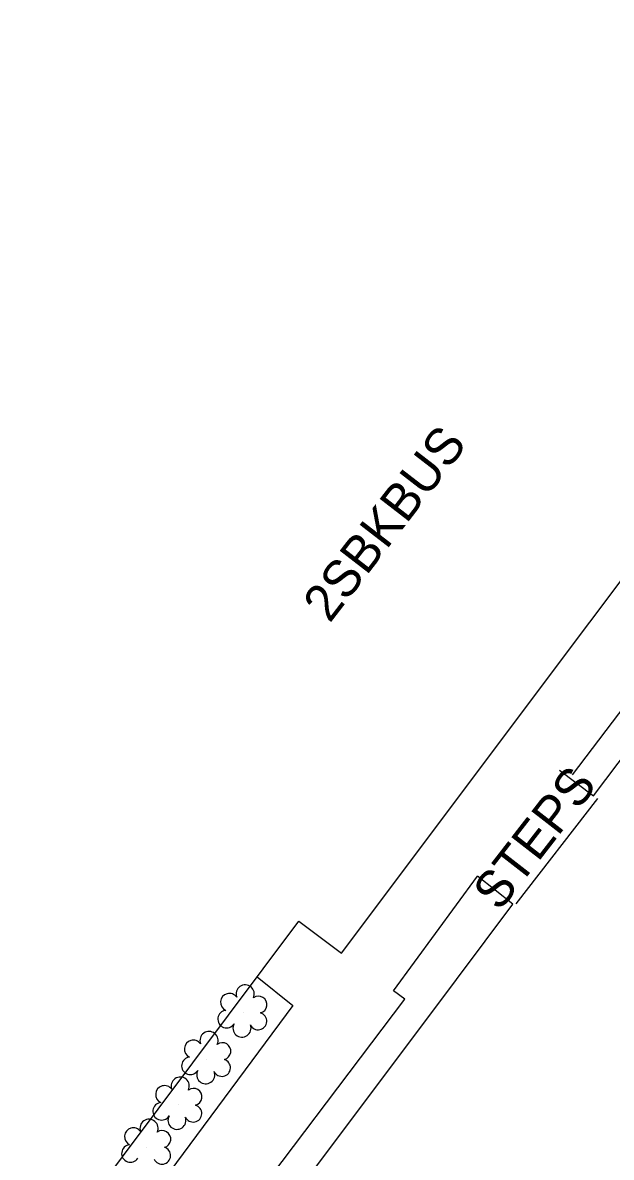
# Model space of a CAD drawing. Extents: x 2100323 to 2109811, y 740376 to 749755.
# Drawn here: x 2106572.8 to 2106637, y 745495.2 to 745618.8 of the extents above; entities that cross this region are included whole.
import ezdxf

# ---------------------------------------------------------------- set-up
doc = ezdxf.new("R2010")
doc.units = 0
for name, color, linetype in [('Exist Building', 7, 'Continuous'), ('Exist Building Text', 7, 'Continuous'), ('Exist Horizontal Alignment', 7, 'Continuous'), ('Exist Other Culture Area Outline', 7, 'Continuous'), ('Exist Other Culture Area Outline Text', 7, 'Continuous'), ('Exist Right of Way Line', 7, 'Continuous'), ('Exist Vegetation Shrub CELL', 7, 'Continuous')]:
    doc.layers.add(name, color=color, linetype=linetype)

msp = doc.modelspace()

# ---------------------------------------------------------------- linework, layer by layer
at = {"layer": 'Exist Building'}
msp.add_lwpolyline([(2106502.76, 745797.59), (2106387.65, 745644.16), (2106445.25, 745600.95), (2106424.89, 745573.8), (2106532.16, 745493.32), (2106529.93, 745490.35), (2106543.07, 745480.49), (2106557.13, 745499.24), (2106576.02, 745485.07), (2106602.93, 745520.94), (2106607.58, 745517.45), (2106661.67, 745589.55), (2106638.02, 745607.29), (2106665.32, 745643.67), (2106544.31, 745734.45), (2106559.65, 745754.9)], close=True, dxfattribs=at)
for points in [[(2106631.32, 745537.38), (2106635.03, 745534.6), (2106674.58, 745586.91), (2106672.18, 745588.78), (2106669.68, 745585.49)], [(2106617.07, 745510.56), (2106626.24, 745522.81), (2106622.38, 745525.84)], [(2106545.18, 745470.83), (2106551.27, 745478.95), (2106578.12, 745458.67), (2106617.07, 745510.56)]]:
    msp.add_lwpolyline(points, dxfattribs=at)
at = {"layer": 'Exist Horizontal Alignment'}
msp.add_arc((2106414.2, 745675.83), 352, 302.9308, 342.9247, dxfattribs=at)
at = {"layer": 'Exist Other Culture Area Outline'}
for points in [[(2106632.73, 745536.89), (2106669.68, 745585.49)], [(2106626.6, 745522.83), (2106635.49, 745534.29)], [(2106614.45, 745512.46), (2106613.24, 745513.38), (2106622.38, 745525.84)], [(2106598.38, 745514.88), (2106602.27, 745511.77), (2106579.82, 745481.5), (2106574.44, 745485.69)], [(2106575.6, 745461.08), (2106614.45, 745512.46)]]:
    msp.add_lwpolyline(points, dxfattribs=at)
at = {"layer": 'Exist Right of Way Line'}
msp.add_arc((2106409.39, 745679.61), 332.35, 302.9836, 347.5417, dxfattribs=at)
at = {"layer": 'Exist Vegetation Shrub CELL'}
for p, q in [((2106596.84, 745510.99), (2106596.84, 745510.99)), ((2106592.9, 745505.92), (2106592.9, 745505.92)), ((2106589.76, 745500.95), (2106589.76, 745500.95)), ((2106586.36, 745496.36), (2106586.36, 745496.36))]:
    msp.add_line(p, q, dxfattribs=at)
for centre, radius, start, end in [((2106595.36, 745512.12), 0.968, 35.8908, 245.4216), ((2106597.07, 745513.03), 0.99, 334.8391, 200.4717), ((2106598.52, 745511.86), 0.929, 284.4567, 126.0861), ((2106595.04, 745510.29), 0.955, 95.1099, 327.9534), ((2106598.48, 745510.06), 0.937, 204.9913, 73.4601), ((2106596.72, 745509.31), 0.984, 151.2797, 21.387), ((2106591.41, 745507.04), 0.968, 35.8908, 245.4216), ((2106593.13, 745507.96), 0.99, 334.8391, 200.4717), ((2106594.57, 745506.79), 0.929, 284.4567, 126.0861), ((2106591.1, 745505.21), 0.955, 95.1099, 327.9534), ((2106594.53, 745504.99), 0.937, 204.9913, 73.4601), ((2106592.77, 745504.23), 0.984, 151.2797, 21.387), ((2106588.28, 745502.08), 0.968, 35.8908, 245.4216), ((2106589.99, 745502.99), 0.99, 334.8391, 200.4717), ((2106591.44, 745501.82), 0.929, 284.4567, 126.0861), ((2106587.96, 745500.25), 0.955, 95.1099, 327.9534), ((2106591.4, 745500.02), 0.937, 204.9913, 73.4601), ((2106586.59, 745498.4), 0.99, 334.8391, 200.4717), ((2106589.63, 745499.27), 0.984, 151.2797, 21.387), ((2106584.88, 745497.49), 0.968, 35.8908, 245.4216), ((2106588.03, 745497.23), 0.929, 284.4567, 126.0861), ((2106584.56, 745495.66), 0.955, 95.1099, 327.9534), ((2106588, 745495.43), 0.937, 204.9913, 73.4601)]:
    msp.add_arc(centre, radius, start, end, dxfattribs=at)

# ---------------------------------------------------------------- texts
at = {"layer": 'Exist Building Text'}
msp.add_text('2SBKBUS', height=4, rotation=52.3393, dxfattribs=at).set_placement((2106606.27, 745553.31))
at = {"layer": 'Exist Other Culture Area Outline Text'}
msp.add_text('STEPS', height=4, rotation=52.1902, dxfattribs=at).set_placement((2106624.77, 745521.9))

doc.saveas('drawing.dxf')
